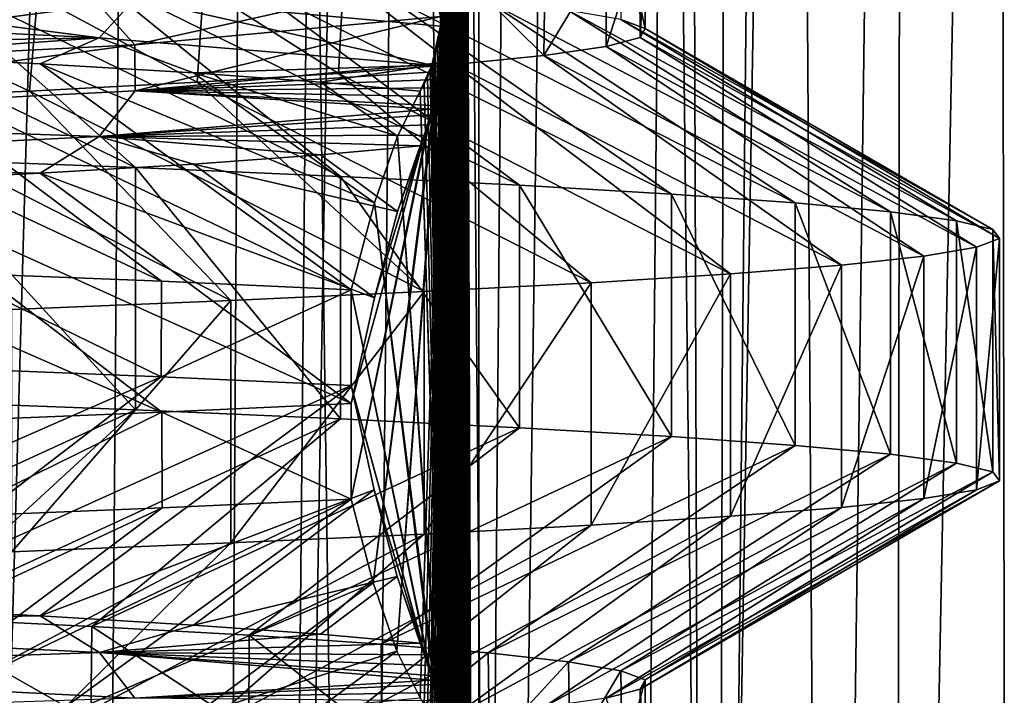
# Model space of a CAD drawing. Header units: millimetres. Extents: x -39.5 to 39.5, y -2 to 94.9.
# Tile 542 of 656: x 11.7 to 14.4, y 44.2 to 46. Entities that reach past the tile are written whole.
import ezdxf

# ---------------------------------------------------------------- set-up
doc = ezdxf.new("R2010")
doc.units = ezdxf.units.MM
doc.header["$LTSCALE"] = 65.185185
for name, color, linetype in [('12', 7, 'CONTINUOUS'), ('16', 7, 'CONTINUOUS'), ('172', 7, 'CONTINUOUS'), ('173', 7, 'CONTINUOUS'), ('174', 7, 'CONTINUOUS'), ('460', 7, 'CONTINUOUS'), ('47', 7, 'CONTINUOUS'), ('51', 7, 'CONTINUOUS'), ('528', 7, 'CONTINUOUS'), ('529', 7, 'CONTINUOUS'), ('621', 7, 'CONTINUOUS'), ('622', 7, 'CONTINUOUS'), ('623', 7, 'CONTINUOUS'), ('71', 7, 'CONTINUOUS'), ('78', 7, 'CONTINUOUS')]:
    doc.layers.add(name, color=color, linetype=linetype)

msp = doc.modelspace()

# ---------------------------------------------------------------- linework, layer by layer
at = {"layer": '12', "color": 7, "linetype": 'Continuous'}
for points in [[(12.4134, 38.2987, -11.3315), (12.7232, 71, -11.4175), (13.0025, 38.2974, -10.6503), (12.4134, 38.2987, -11.3315)], [(12.7232, 71, -11.4175), (13.4463, 71, -10.5564), (13.0025, 38.2974, -10.6503), (12.7232, 71, -11.4175)], [(13.0025, 38.2974, -10.6503), (13.4463, 71, -10.5564), (13.5544, 38.2974, -9.9386), (13.0025, 38.2974, -10.6503)], [(13.6698, 71, 10.2652), (13.3538, 38.2987, 10.2065), (13.8813, 38.2974, 9.4766), (13.6698, 71, 10.2652)], [(13.4463, 71, -10.5564), (14.1112, 71, -9.6496), (13.5544, 38.2974, -9.9386), (13.4463, 71, -10.5564)], [(13.5544, 38.2974, -9.9386), (14.1112, 71, -9.6496), (14.0673, 38.2974, -9.1982), (13.5544, 38.2974, -9.9386)], [(14.3151, 71, 9.3443), (13.6698, 71, 10.2652), (13.8813, 38.2974, 9.4766), (14.3151, 71, 9.3443)], [(14.369, 38.2974, 8.7194), (14.3151, 71, 9.3443), (13.8813, 38.2974, 9.4766), (14.369, 38.2974, 8.7194)], [(14.715, 71, -8.701), (14.5398, 38.2987, -8.4314), (14.0673, 38.2974, -9.1982), (14.715, 71, -8.701)], [(14.1112, 71, -9.6496), (14.715, 71, -8.701), (14.0673, 38.2974, -9.1982), (14.1112, 71, -9.6496)], [(14.8985, 71, 8.383), (14.3151, 71, 9.3443), (14.369, 38.2974, 8.7194), (14.8985, 71, 8.383)]]:
    msp.add_3dface(points, dxfattribs=at)
at = {"layer": '16', "color": 7, "linetype": 'Continuous'}
for points in [[(13.3312, 46.0169, -1.356), (13.3958, 45.9926, -0.3364), (13.3356, 46.2688, -1.3121), (13.3312, 46.0169, -1.356)], [(13.3356, 46.2688, -1.3121), (13.3958, 45.9926, -0.3364), (13.3966, 46.2448, -0.3015), (13.3356, 46.2688, -1.3121)], [(13.3813, 46.2208, 0.7077), (13.2915, 45.9441, 1.7017), (13.2912, 46.197, 1.7044), (13.3813, 46.2208, 0.7077)], [(13.3824, 45.9683, 0.6867), (13.2915, 45.9441, 1.7017), (13.3813, 46.2208, 0.7077), (13.3824, 45.9683, 0.6867)], [(13.3966, 46.2448, -0.3015), (13.3824, 45.9683, 0.6867), (13.3813, 46.2208, 0.7077), (13.3966, 46.2448, -0.3015)], [(13.3958, 45.9926, -0.3364), (13.3824, 45.9683, 0.6867), (13.3966, 46.2448, -0.3015), (13.3958, 45.9926, -0.3364)], [(13.2915, 45.9441, 1.7017), (13.1243, 45.9199, 2.7044), (13.2912, 46.197, 1.7044), (13.2915, 45.9441, 1.7017)], [(13.2912, 46.197, 1.7044), (13.1243, 45.9199, 2.7044), (13.1282, 46.1734, 2.6851), (13.2912, 46.197, 1.7044)], [(13.1282, 46.1734, 2.6851), (13.1243, 45.9199, 2.7044), (12.8931, 46.1498, 3.6507), (13.1282, 46.1734, 2.6851)], [(12.8931, 46.1498, 3.6507), (12.8835, 45.8959, 3.6846), (12.5871, 46.1262, 4.5962), (12.8931, 46.1498, 3.6507)], [(13.1243, 45.9199, 2.7044), (12.8835, 45.8959, 3.6846), (12.8931, 46.1498, 3.6507), (13.1243, 45.9199, 2.7044)], [(12.5871, 46.1262, 4.5962), (12.5733, 45.8722, 4.6339), (12.2114, 46.1025, 5.5173), (12.5871, 46.1262, 4.5962)], [(12.8835, 45.8959, 3.6846), (12.5733, 45.8722, 4.6339), (12.5871, 46.1262, 4.5962), (12.8835, 45.8959, 3.6846)], [(12.2114, 46.1025, 5.5173), (12.1941, 45.8485, 5.5555), (11.7663, 46.0788, 6.412), (12.2114, 46.1025, 5.5173)], [(12.5733, 45.8722, 4.6339), (12.1941, 45.8485, 5.5555), (12.2114, 46.1025, 5.5173), (12.5733, 45.8722, 4.6339)], [(11.7663, 46.0788, 6.412), (11.7443, 45.8247, 6.4522), (11.2542, 46.055, 7.2734), (11.7663, 46.0788, 6.412)], [(12.1941, 45.8485, 5.5555), (11.7443, 45.8247, 6.4522), (11.7663, 46.0788, 6.412), (12.1941, 45.8485, 5.5555)], [(11.7443, 45.8247, 6.4522), (11.227, 45.8008, 7.3154), (11.2542, 46.055, 7.2734), (11.7443, 45.8247, 6.4522)], [(11.4169, 44.16, -7.0153), (11.9088, 44.1362, -6.1433), (11.4216, 44.4128, -7.0076), (11.4169, 44.16, -7.0153)], [(11.4216, 44.4128, -7.0076), (11.9088, 44.1362, -6.1433), (11.9122, 44.389, -6.1368), (11.4216, 44.4128, -7.0076)], [(11.9088, 44.1362, -6.1433), (12.3331, 44.1125, -5.2398), (11.9122, 44.389, -6.1368), (11.9088, 44.1362, -6.1433)], [(11.9122, 44.389, -6.1368), (12.3331, 44.1125, -5.2398), (12.3338, 44.3655, -5.238), (11.9122, 44.389, -6.1368)], [(12.3331, 44.1125, -5.2398), (12.6898, 44.0887, -4.3046), (12.3338, 44.3655, -5.238), (12.3331, 44.1125, -5.2398)], [(12.3338, 44.3655, -5.238), (12.6898, 44.0887, -4.3046), (12.688, 44.3419, -4.31), (12.3338, 44.3655, -5.238)], [(12.688, 44.3419, -4.31), (12.6898, 44.0887, -4.3046), (12.9748, 44.318, -3.3487), (12.688, 44.3419, -4.31)], [(12.6898, 44.0887, -4.3046), (12.9785, 44.0646, -3.3343), (12.9748, 44.318, -3.3487), (12.6898, 44.0887, -4.3046)], [(12.9748, 44.318, -3.3487), (12.9785, 44.0646, -3.3343), (13.1903, 44.294, -2.3614), (12.9748, 44.318, -3.3487)], [(12.9785, 44.0646, -3.3343), (13.1949, 44.0404, -2.3357), (13.1903, 44.294, -2.3614), (12.9785, 44.0646, -3.3343)], [(13.1903, 44.294, -2.3614), (13.1949, 44.0404, -2.3357), (13.3312, 44.2699, -1.356), (13.1903, 44.294, -2.3614)], [(13.1949, 44.0404, -2.3357), (13.3346, 44.0161, -1.3221), (13.3312, 44.2699, -1.356), (13.1949, 44.0404, -2.3357)], [(13.3312, 44.2699, -1.356), (13.3346, 44.0161, -1.3221), (13.3958, 44.2456, -0.3364), (13.3312, 44.2699, -1.356)], [(13.3346, 44.0161, -1.3221), (13.3967, 43.9917, -0.2984), (13.3958, 44.2456, -0.3364), (13.3346, 44.0161, -1.3221)], [(13.3958, 44.2456, -0.3364), (13.3967, 43.9917, -0.2984), (13.3824, 44.2213, 0.6867), (13.3958, 44.2456, -0.3364)], [(13.3824, 44.2213, 0.6867), (13.3804, 43.9674, 0.7253), (13.2915, 44.1971, 1.7017), (13.3824, 44.2213, 0.6867)], [(13.3967, 43.9917, -0.2984), (13.3804, 43.9674, 0.7253), (13.3824, 44.2213, 0.6867), (13.3967, 43.9917, -0.2984)]]:
    msp.add_3dface(points, dxfattribs=at)
at = {"layer": '172', "color": 7, "linetype": 'Continuous'}
for points in [[(11.4216, 46.1598, -7.0076), (10.8661, 46.1836, -7.8414), (12.0292, 45.6197, -7.8244), (11.4216, 46.1598, -7.0076)], [(12.0292, 45.6197, -7.8244), (10.8661, 46.1836, -7.8414), (11.4121, 45.6434, -8.6998), (12.0292, 45.6197, -7.8244)], [(11.9122, 46.136, -6.1368), (11.4216, 46.1598, -7.0076), (12.5793, 45.5959, -6.9053), (11.9122, 46.136, -6.1368)], [(12.5793, 45.5959, -6.9053), (11.4216, 46.1598, -7.0076), (12.0292, 45.6197, -7.8244), (12.5793, 45.5959, -6.9053)], [(12.3338, 46.1124, -5.238), (11.9122, 46.136, -6.1368), (13.0593, 45.5721, -5.9478), (12.3338, 46.1124, -5.238)], [(13.0593, 45.5721, -5.9478), (11.9122, 46.136, -6.1368), (12.5793, 45.5959, -6.9053), (13.0593, 45.5721, -5.9478)], [(12.688, 46.0888, -4.31), (12.3338, 46.1124, -5.238), (13.4666, 45.5484, -4.9572), (12.688, 46.0888, -4.31)], [(13.4666, 45.5484, -4.9572), (12.3338, 46.1124, -5.238), (13.0593, 45.5721, -5.9478), (13.4666, 45.5484, -4.9572)], [(12.9748, 46.065, -3.3487), (12.688, 46.0888, -4.31), (13.7988, 45.5246, -3.9389), (12.9748, 46.065, -3.3487)], [(13.7988, 45.5246, -3.9389), (12.688, 46.0888, -4.31), (13.4666, 45.5484, -4.9572), (13.7988, 45.5246, -3.9389)], [(13.1903, 46.041, -2.3614), (12.9748, 46.065, -3.3487), (14.0542, 45.5009, -2.8987), (13.1903, 46.041, -2.3614)], [(14.0542, 45.5009, -2.8987), (12.9748, 46.065, -3.3487), (13.7988, 45.5246, -3.9389), (14.0542, 45.5009, -2.8987)], [(13.3312, 46.0169, -1.356), (13.1903, 46.041, -2.3614), (14.2312, 45.4771, -1.8424), (13.3312, 46.0169, -1.356)], [(14.2312, 45.4771, -1.8424), (13.1903, 46.041, -2.3614), (14.0542, 45.5009, -2.8987), (14.2312, 45.4771, -1.8424)], [(13.3958, 45.9926, -0.3364), (13.3312, 46.0169, -1.356), (14.329, 45.4533, -0.7758), (13.3958, 45.9926, -0.3364)], [(14.329, 45.4533, -0.7758), (13.3312, 46.0169, -1.356), (14.2312, 45.4771, -1.8424), (14.329, 45.4533, -0.7758)], [(13.3824, 45.9683, 0.6867), (13.3958, 45.9926, -0.3364), (14.347, 45.4296, 0.2952), (13.3824, 45.9683, 0.6867)], [(14.347, 45.4296, 0.2952), (13.3958, 45.9926, -0.3364), (14.329, 45.4533, -0.7758), (14.347, 45.4296, 0.2952)], [(13.2915, 45.9441, 1.7017), (13.3824, 45.9683, 0.6867), (14.285, 45.4058, 1.3645), (13.2915, 45.9441, 1.7017)], [(14.285, 45.4058, 1.3645), (13.3824, 45.9683, 0.6867), (14.347, 45.4296, 0.2952), (14.285, 45.4058, 1.3645)], [(13.1243, 45.9199, 2.7044), (13.2915, 45.9441, 1.7017), (14.1434, 45.382, 2.4261), (13.1243, 45.9199, 2.7044)], [(14.1434, 45.382, 2.4261), (13.2915, 45.9441, 1.7017), (14.285, 45.4058, 1.3645), (14.1434, 45.382, 2.4261)], [(12.8835, 45.8959, 3.6846), (13.1243, 45.9199, 2.7044), (13.9231, 45.3583, 3.4743), (12.8835, 45.8959, 3.6846)], [(13.9231, 45.3583, 3.4743), (13.1243, 45.9199, 2.7044), (14.1434, 45.382, 2.4261), (13.9231, 45.3583, 3.4743)], [(12.5733, 45.8722, 4.6339), (12.8835, 45.8959, 3.6846), (13.6251, 45.3345, 4.5031), (12.5733, 45.8722, 4.6339)], [(13.6251, 45.3345, 4.5031), (12.8835, 45.8959, 3.6846), (13.9231, 45.3583, 3.4743), (13.6251, 45.3345, 4.5031)], [(12.1941, 45.8485, 5.5555), (12.5733, 45.8722, 4.6339), (13.2513, 45.3107, 5.5069), (12.1941, 45.8485, 5.5555)], [(13.2513, 45.3107, 5.5069), (12.5733, 45.8722, 4.6339), (13.6251, 45.3345, 4.5031), (13.2513, 45.3107, 5.5069)], [(11.227, 45.8008, 7.3154), (11.7443, 45.8247, 6.4522), (12.2846, 45.2632, 7.4169), (11.227, 45.8008, 7.3154)], [(11.7443, 45.8247, 6.4522), (12.1941, 45.8485, 5.5555), (12.8036, 45.287, 6.4799), (11.7443, 45.8247, 6.4522)], [(12.2846, 45.2632, 7.4169), (11.7443, 45.8247, 6.4522), (12.8036, 45.287, 6.4799), (12.2846, 45.2632, 7.4169)], [(12.8036, 45.287, 6.4799), (12.1941, 45.8485, 5.5555), (13.2513, 45.3107, 5.5069), (12.8036, 45.287, 6.4799)], [(11.6972, 45.2394, 8.3125), (11.227, 45.8008, 7.3154), (12.2846, 45.2632, 7.4169), (11.6972, 45.2394, 8.3125)]]:
    msp.add_3dface(points, dxfattribs=at)
at = {"layer": '173', "color": 7, "linetype": 'Continuous'}
for points in [[(12.0292, 45.6197, -7.8244), (11.4121, 45.6434, -8.6998), (12.0292, 44.9697, -7.8244), (12.0292, 45.6197, -7.8244)], [(12.0292, 44.9697, -7.8244), (11.4121, 45.6434, -8.6998), (11.4121, 44.9934, -8.6998), (12.0292, 44.9697, -7.8244)], [(12.5793, 45.5959, -6.9053), (12.0292, 45.6197, -7.8244), (12.5793, 44.9459, -6.9053), (12.5793, 45.5959, -6.9053)], [(12.5793, 44.9459, -6.9053), (12.0292, 45.6197, -7.8244), (12.0292, 44.9697, -7.8244), (12.5793, 44.9459, -6.9053)], [(13.0593, 45.5721, -5.9478), (12.5793, 45.5959, -6.9053), (13.0593, 44.9221, -5.9478), (13.0593, 45.5721, -5.9478)], [(13.0593, 44.9221, -5.9478), (12.5793, 45.5959, -6.9053), (12.5793, 44.9459, -6.9053), (13.0593, 44.9221, -5.9478)], [(13.4666, 45.5484, -4.9572), (13.0593, 45.5721, -5.9478), (13.4666, 44.8984, -4.9572), (13.4666, 45.5484, -4.9572)], [(13.4666, 44.8984, -4.9572), (13.0593, 45.5721, -5.9478), (13.0593, 44.9221, -5.9478), (13.4666, 44.8984, -4.9572)], [(13.7988, 45.5246, -3.9389), (13.4666, 45.5484, -4.9572), (13.7988, 44.8746, -3.9389), (13.7988, 45.5246, -3.9389)], [(13.7988, 44.8746, -3.9389), (13.4666, 45.5484, -4.9572), (13.4666, 44.8984, -4.9572), (13.7988, 44.8746, -3.9389)], [(14.0542, 45.5009, -2.8987), (13.7988, 45.5246, -3.9389), (14.0542, 44.8509, -2.8987), (14.0542, 45.5009, -2.8987)], [(14.0542, 44.8509, -2.8987), (13.7988, 45.5246, -3.9389), (13.7988, 44.8746, -3.9389), (14.0542, 44.8509, -2.8987)], [(14.2312, 45.4771, -1.8424), (14.0542, 45.5009, -2.8987), (14.2312, 44.8271, -1.8424), (14.2312, 45.4771, -1.8424)], [(14.2312, 44.8271, -1.8424), (14.0542, 45.5009, -2.8987), (14.0542, 44.8509, -2.8987), (14.2312, 44.8271, -1.8424)], [(14.329, 45.4533, -0.7758), (14.2312, 45.4771, -1.8424), (14.329, 44.8033, -0.7758), (14.329, 45.4533, -0.7758)], [(14.329, 44.8033, -0.7758), (14.2312, 45.4771, -1.8424), (14.2312, 44.8271, -1.8424), (14.329, 44.8033, -0.7758)], [(14.285, 45.4058, 1.3645), (14.347, 45.4296, 0.2952), (14.285, 44.7558, 1.3645), (14.285, 45.4058, 1.3645)], [(14.285, 44.7558, 1.3645), (14.347, 45.4296, 0.2952), (14.347, 44.7796, 0.2952), (14.285, 44.7558, 1.3645)], [(14.347, 45.4296, 0.2952), (14.329, 45.4533, -0.7758), (14.347, 44.7796, 0.2952), (14.347, 45.4296, 0.2952)], [(14.347, 44.7796, 0.2952), (14.329, 45.4533, -0.7758), (14.329, 44.8033, -0.7758), (14.347, 44.7796, 0.2952)], [(14.1434, 45.382, 2.4261), (14.285, 45.4058, 1.3645), (14.1434, 44.732, 2.4261), (14.1434, 45.382, 2.4261)], [(14.1434, 44.732, 2.4261), (14.285, 45.4058, 1.3645), (14.285, 44.7558, 1.3645), (14.1434, 44.732, 2.4261)], [(13.9231, 45.3583, 3.4743), (14.1434, 45.382, 2.4261), (13.9231, 44.7083, 3.4743), (13.9231, 45.3583, 3.4743)], [(13.9231, 44.7083, 3.4743), (14.1434, 45.382, 2.4261), (14.1434, 44.732, 2.4261), (13.9231, 44.7083, 3.4743)], [(13.6251, 45.3345, 4.5031), (13.9231, 45.3583, 3.4743), (13.6251, 44.6845, 4.5031), (13.6251, 45.3345, 4.5031)], [(13.6251, 44.6845, 4.5031), (13.9231, 45.3583, 3.4743), (13.9231, 44.7083, 3.4743), (13.6251, 44.6845, 4.5031)], [(13.2513, 45.3107, 5.5069), (13.6251, 45.3345, 4.5031), (13.2513, 44.6607, 5.5069), (13.2513, 45.3107, 5.5069)], [(13.2513, 44.6607, 5.5069), (13.6251, 45.3345, 4.5031), (13.6251, 44.6845, 4.5031), (13.2513, 44.6607, 5.5069)], [(12.8036, 45.287, 6.4799), (13.2513, 45.3107, 5.5069), (12.8036, 44.637, 6.4799), (12.8036, 45.287, 6.4799)], [(12.8036, 44.637, 6.4799), (13.2513, 45.3107, 5.5069), (13.2513, 44.6607, 5.5069), (12.8036, 44.637, 6.4799)], [(12.2846, 45.2632, 7.4169), (12.8036, 45.287, 6.4799), (12.2846, 44.6132, 7.4169), (12.2846, 45.2632, 7.4169)], [(12.2846, 44.6132, 7.4169), (12.8036, 45.287, 6.4799), (12.8036, 44.637, 6.4799), (12.2846, 44.6132, 7.4169)], [(11.6972, 45.2394, 8.3125), (12.2846, 45.2632, 7.4169), (11.6972, 44.5894, 8.3125), (11.6972, 45.2394, 8.3125)], [(11.6972, 44.5894, 8.3125), (12.2846, 45.2632, 7.4169), (12.2846, 44.6132, 7.4169), (11.6972, 44.5894, 8.3125)]]:
    msp.add_3dface(points, dxfattribs=at)
at = {"layer": '174', "color": 7, "linetype": 'Continuous'}
for points in [[(10.8661, 44.4366, -7.8414), (12.0292, 44.9697, -7.8244), (11.4121, 44.9934, -8.6998), (10.8661, 44.4366, -7.8414)], [(10.8661, 44.4366, -7.8414), (11.4216, 44.4128, -7.0076), (12.0292, 44.9697, -7.8244), (10.8661, 44.4366, -7.8414)], [(11.4216, 44.4128, -7.0076), (12.5793, 44.9459, -6.9053), (12.0292, 44.9697, -7.8244), (11.4216, 44.4128, -7.0076)], [(11.4216, 44.4128, -7.0076), (11.9122, 44.389, -6.1368), (12.5793, 44.9459, -6.9053), (11.4216, 44.4128, -7.0076)], [(11.9122, 44.389, -6.1368), (13.0593, 44.9221, -5.9478), (12.5793, 44.9459, -6.9053), (11.9122, 44.389, -6.1368)], [(11.9122, 44.389, -6.1368), (12.3338, 44.3655, -5.238), (13.0593, 44.9221, -5.9478), (11.9122, 44.389, -6.1368)], [(12.3338, 44.3655, -5.238), (13.4666, 44.8984, -4.9572), (13.0593, 44.9221, -5.9478), (12.3338, 44.3655, -5.238)], [(12.3338, 44.3655, -5.238), (12.688, 44.3419, -4.31), (13.4666, 44.8984, -4.9572), (12.3338, 44.3655, -5.238)], [(12.688, 44.3419, -4.31), (13.7988, 44.8746, -3.9389), (13.4666, 44.8984, -4.9572), (12.688, 44.3419, -4.31)], [(12.688, 44.3419, -4.31), (12.9748, 44.318, -3.3487), (13.7988, 44.8746, -3.9389), (12.688, 44.3419, -4.31)], [(12.9748, 44.318, -3.3487), (14.0542, 44.8509, -2.8987), (13.7988, 44.8746, -3.9389), (12.9748, 44.318, -3.3487)], [(12.9748, 44.318, -3.3487), (13.1903, 44.294, -2.3614), (14.0542, 44.8509, -2.8987), (12.9748, 44.318, -3.3487)], [(13.1903, 44.294, -2.3614), (14.2312, 44.8271, -1.8424), (14.0542, 44.8509, -2.8987), (13.1903, 44.294, -2.3614)], [(13.1903, 44.294, -2.3614), (13.3312, 44.2699, -1.356), (14.2312, 44.8271, -1.8424), (13.1903, 44.294, -2.3614)], [(13.3312, 44.2699, -1.356), (14.329, 44.8033, -0.7758), (14.2312, 44.8271, -1.8424), (13.3312, 44.2699, -1.356)], [(13.3312, 44.2699, -1.356), (13.3958, 44.2456, -0.3364), (14.329, 44.8033, -0.7758), (13.3312, 44.2699, -1.356)], [(13.3958, 44.2456, -0.3364), (14.347, 44.7796, 0.2952), (14.329, 44.8033, -0.7758), (13.3958, 44.2456, -0.3364)], [(13.3958, 44.2456, -0.3364), (13.3824, 44.2213, 0.6867), (14.347, 44.7796, 0.2952), (13.3958, 44.2456, -0.3364)], [(13.3824, 44.2213, 0.6867), (14.285, 44.7558, 1.3645), (14.347, 44.7796, 0.2952), (13.3824, 44.2213, 0.6867)], [(13.3824, 44.2213, 0.6867), (13.2915, 44.1971, 1.7017), (14.285, 44.7558, 1.3645), (13.3824, 44.2213, 0.6867)], [(13.2915, 44.1971, 1.7017), (14.1434, 44.732, 2.4261), (14.285, 44.7558, 1.3645), (13.2915, 44.1971, 1.7017)], [(13.2915, 44.1971, 1.7017), (13.1243, 44.1729, 2.7044), (14.1434, 44.732, 2.4261), (13.2915, 44.1971, 1.7017)], [(13.1243, 44.1729, 2.7044), (13.9231, 44.7083, 3.4743), (14.1434, 44.732, 2.4261), (13.1243, 44.1729, 2.7044)], [(13.1243, 44.1729, 2.7044), (12.8835, 44.149, 3.6846), (13.9231, 44.7083, 3.4743), (13.1243, 44.1729, 2.7044)], [(12.8835, 44.149, 3.6846), (13.6251, 44.6845, 4.5031), (13.9231, 44.7083, 3.4743), (12.8835, 44.149, 3.6846)], [(12.8835, 44.149, 3.6846), (12.5733, 44.1252, 4.6339), (13.6251, 44.6845, 4.5031), (12.8835, 44.149, 3.6846)], [(12.5733, 44.1252, 4.6339), (13.2513, 44.6607, 5.5069), (13.6251, 44.6845, 4.5031), (12.5733, 44.1252, 4.6339)], [(12.1941, 44.1016, 5.5555), (11.7443, 44.0777, 6.4522), (12.8036, 44.637, 6.4799), (12.1941, 44.1016, 5.5555)], [(11.7443, 44.0777, 6.4522), (12.2846, 44.6132, 7.4169), (12.8036, 44.637, 6.4799), (11.7443, 44.0777, 6.4522)], [(12.5733, 44.1252, 4.6339), (12.1941, 44.1016, 5.5555), (13.2513, 44.6607, 5.5069), (12.5733, 44.1252, 4.6339)], [(12.1941, 44.1016, 5.5555), (12.8036, 44.637, 6.4799), (13.2513, 44.6607, 5.5069), (12.1941, 44.1016, 5.5555)], [(11.7443, 44.0777, 6.4522), (11.227, 44.0538, 7.3154), (12.2846, 44.6132, 7.4169), (11.7443, 44.0777, 6.4522)], [(11.227, 44.0538, 7.3154), (11.6972, 44.5894, 8.3125), (12.2846, 44.6132, 7.4169), (11.227, 44.0538, 7.3154)]]:
    msp.add_3dface(points, dxfattribs=at)
at = {"layer": '460', "linetype": 'Continuous'}
for points in [[(11.5224, 45.0815, -8.299), (11.526, 45.3377, -8.2941), (12.0982, 45.0582, -7.4346), (11.5224, 45.0815, -8.299)], [(11.526, 45.3377, -8.2941), (12.0989, 45.3146, -7.4335), (12.0982, 45.0582, -7.4346), (11.526, 45.3377, -8.2941)], [(12.0989, 45.3146, -7.4335), (12.6076, 45.2914, -6.5337), (12.0982, 45.0582, -7.4346), (12.0989, 45.3146, -7.4335)], [(12.6076, 45.2914, -6.5337), (12.6076, 45.035, -6.5337), (12.0982, 45.0582, -7.4346), (12.6076, 45.2914, -6.5337)], [(12.6076, 44.987, 6.5337), (12.0997, 44.9639, 7.4322), (12.6076, 44.7306, 6.5337), (12.6076, 44.987, 6.5337)], [(12.0997, 44.9639, 7.4322), (11.5275, 44.9407, 8.292), (11.5303, 44.6844, 8.288), (12.0997, 44.9639, 7.4322)], [(12.1009, 44.7075, 7.4303), (12.0997, 44.9639, 7.4322), (11.5303, 44.6844, 8.288), (12.1009, 44.7075, 7.4303)], [(12.6076, 44.7306, 6.5337), (12.0997, 44.9639, 7.4322), (12.1009, 44.7075, 7.4303), (12.6076, 44.7306, 6.5337)]]:
    msp.add_3dface(points, dxfattribs=at)
at = {"layer": '47', "color": 7, "linetype": 'Continuous'}
for points in [[(11.3428, 71, -13.2178), (12.1789, 71, -12.4517), (11.1708, 38.2971, -12.9442), (11.3428, 71, -13.2178)], [(11.1708, 38.2971, -12.9442), (12.1789, 71, -12.4517), (11.922, 38.2971, -12.2557), (11.1708, 38.2971, -12.9442)], [(12.1789, 71, -12.4517), (12.6296, 38.2987, -11.5253), (11.922, 38.2971, -12.2557), (12.1789, 71, -12.4517)], [(12.1789, 71, -12.4517), (12.9633, 71, -11.6328), (12.6296, 38.2987, -11.5253), (12.1789, 71, -12.4517)]]:
    msp.add_3dface(points, dxfattribs=at)
at = {"layer": '51', "color": 7, "linetype": 'Continuous'}
for points in [[(12.4517, 71, 12.1789), (11.6328, 71, 12.9633), (11.5253, 38.2987, 12.6296), (12.4517, 71, 12.1789)], [(12.4517, 71, 12.1789), (11.5253, 38.2987, 12.6296), (12.2557, 38.2971, 11.922), (12.4517, 71, 12.1789)], [(12.9442, 38.2971, 11.1708), (12.4517, 71, 12.1789), (12.2557, 38.2971, 11.922), (12.9442, 38.2971, 11.1708)], [(13.2178, 71, 11.3428), (12.4517, 71, 12.1789), (12.9442, 38.2971, 11.1708), (13.2178, 71, 11.3428)], [(13.586, 38.2987, 10.3807), (13.2178, 71, 11.3428), (12.9442, 38.2971, 11.1708), (13.586, 38.2987, 10.3807)], [(13.9278, 71, 10.4587), (13.2178, 71, 11.3428), (13.586, 38.2987, 10.3807), (13.9278, 71, 10.4587)]]:
    msp.add_3dface(points, dxfattribs=at)
at = {"layer": '528', "linetype": 'Continuous'}
for points in [[(12.8475, 38.0187, 1.9567), (12.95, 67), (12.8436, 38.046, 2.0295), (12.8475, 38.0187, 1.9567)], [(12.8436, 38.046, 2.0295), (12.95, 67), (12.8503, 39.9766, 1.9023), (12.8436, 38.046, 2.0295)], [(12.8474, 44.0192, 1.958), (12.95, 67), (12.8438, 44.0451, 2.0267), (12.8474, 44.0192, 1.958)], [(12.8438, 44.0451, 2.0267), (12.95, 67), (12.8503, 45.9766, 1.9023), (12.8438, 44.0451, 2.0267)], [(12.8467, 40.0248, 1.9707), (12.95, 67), (12.8442, 40.0424, 2.0183), (12.8467, 40.0248, 1.9707)], [(12.8442, 40.0424, 2.0183), (12.95, 67), (12.8503, 41.9766, 1.9023), (12.8442, 40.0424, 2.0183)], [(12.8467, 42.0248, 1.9707), (12.95, 67), (12.8442, 42.0424, 2.0183), (12.8467, 42.0248, 1.9707)], [(12.8442, 42.0424, 2.0183), (12.95, 67), (12.8501, 43.9849, 1.907), (12.8442, 42.0424, 2.0183)], [(12.8478, 40.0153, 1.9499), (12.95, 67), (12.8467, 40.0248, 1.9707), (12.8478, 40.0153, 1.9499)], [(12.8478, 42.0153, 1.9499), (12.95, 67), (12.8467, 42.0248, 1.9707), (12.8478, 42.0153, 1.9499)], [(12.8478, 46.0153, 1.9499), (12.95, 67), (12.8467, 46.0248, 1.9707), (12.8478, 46.0153, 1.9499)], [(12.8501, 43.9849, 1.907), (12.95, 67), (12.8474, 44.0192, 1.958), (12.8501, 43.9849, 1.907)], [(12.95, 38), (12.95, 67), (12.8475, 38.0187, 1.9567), (12.95, 38)], [(12.8503, 39.9766, 1.9023), (12.95, 67), (12.8478, 40.0153, 1.9499), (12.8503, 39.9766, 1.9023)], [(12.8503, 41.9766, 1.9023), (12.95, 67), (12.8478, 42.0153, 1.9499), (12.8503, 41.9766, 1.9023)], [(12.8503, 45.9766, 1.9023), (12.95, 67), (12.8478, 46.0153, 1.9499), (12.8503, 45.9766, 1.9023)], [(12.8192, 44.141, 2.4965), (12.8238, 44.1273, 2.4075), (12.8503, 45.9766, 1.9023), (12.8192, 44.141, 2.4965)], [(12.8495, 45.9313, 1.9186), (12.8192, 44.141, 2.4965), (12.8503, 45.9766, 1.9023), (12.8495, 45.9313, 1.9186)], [(12.8238, 44.1273, 2.4075), (12.8252, 44.1229, 2.3809), (12.8503, 45.9766, 1.9023), (12.8238, 44.1273, 2.4075)], [(12.8252, 44.1229, 2.3809), (12.8304, 44.1053, 2.2813), (12.8503, 45.9766, 1.9023), (12.8252, 44.1229, 2.3809)], [(12.8304, 44.1053, 2.2813), (12.8351, 44.0873, 2.1915), (12.8503, 45.9766, 1.9023), (12.8304, 44.1053, 2.2813)], [(12.8351, 44.0873, 2.1915), (12.8396, 44.0675, 2.1062), (12.8503, 45.9766, 1.9023), (12.8351, 44.0873, 2.1915)], [(12.8396, 44.0675, 2.1062), (12.8438, 44.0451, 2.0267), (12.8503, 45.9766, 1.9023), (12.8396, 44.0675, 2.1062)], [(12.7296, 44.3229, 4.2046), (12.7927, 44.1975, 3.001), (12.8495, 45.9313, 1.9186), (12.7296, 44.3229, 4.2046)], [(12.8467, 45.9004, 1.9703), (12.7296, 44.3229, 4.2046), (12.8495, 45.9313, 1.9186), (12.8467, 45.9004, 1.9703)], [(12.7927, 44.1975, 3.001), (12.8032, 44.1791, 2.8003), (12.8495, 45.9313, 1.9186), (12.7927, 44.1975, 3.001)], [(12.8032, 44.1791, 2.8003), (12.8119, 44.1598, 2.6342), (12.8495, 45.9313, 1.9186), (12.8032, 44.1791, 2.8003)], [(12.8119, 44.1598, 2.6342), (12.8192, 44.141, 2.4965), (12.8495, 45.9313, 1.9186), (12.8119, 44.1598, 2.6342)], [(12.6669, 44.5065, 5.4014), (12.7296, 44.3229, 4.2046), (12.8438, 45.8776, 2.0257), (12.6669, 44.5065, 5.4014)], [(12.8404, 45.8554, 2.0917), (12.6669, 44.5065, 5.4014), (12.8438, 45.8776, 2.0257), (12.8404, 45.8554, 2.0917)], [(12.8438, 45.8776, 2.0257), (12.7296, 44.3229, 4.2046), (12.8467, 45.9004, 1.9703), (12.8438, 45.8776, 2.0257)], [(12.8364, 45.8332, 2.1685), (12.6669, 44.5065, 5.4014), (12.8404, 45.8554, 2.0917), (12.8364, 45.8332, 2.1685)], [(12.8316, 45.8101, 2.2583), (12.6669, 44.5065, 5.4014), (12.8364, 45.8332, 2.1685), (12.8316, 45.8101, 2.2583)], [(12.6076, 44.7306, 6.5337), (12.6669, 44.5065, 5.4014), (12.8316, 45.8101, 2.2583), (12.6076, 44.7306, 6.5337)], [(12.8261, 45.786, 2.3635), (12.6076, 44.7306, 6.5337), (12.8316, 45.8101, 2.2583), (12.8261, 45.786, 2.3635)], [(12.8237, 45.7762, 2.409), (12.6076, 44.7306, 6.5337), (12.8261, 45.786, 2.3635), (12.8237, 45.7762, 2.409)], [(12.8197, 45.7607, 2.4856), (12.6076, 44.7306, 6.5337), (12.8237, 45.7762, 2.409), (12.8197, 45.7607, 2.4856)], [(12.6076, 44.987, 6.5337), (12.6076, 44.7306, 6.5337), (12.8197, 45.7607, 2.4856), (12.6076, 44.987, 6.5337)], [(12.8123, 45.7342, 2.628), (12.6076, 44.987, 6.5337), (12.8197, 45.7607, 2.4856), (12.8123, 45.7342, 2.628)], [(12.6697, 45.2705, 5.3484), (12.6076, 44.987, 6.5337), (12.8123, 45.7342, 2.628), (12.6697, 45.2705, 5.3484)], [(12.8034, 45.7063, 2.7974), (12.6697, 45.2705, 5.3484), (12.8123, 45.7342, 2.628), (12.8034, 45.7063, 2.7974)], [(12.7314, 45.502, 4.1702), (12.6697, 45.2705, 5.3484), (12.8034, 45.7063, 2.7974), (12.7314, 45.502, 4.1702)], [(12.7927, 45.6778, 3.001), (12.7314, 45.502, 4.1702), (12.8034, 45.7063, 2.7974), (12.7927, 45.6778, 3.001)]]:
    msp.add_3dface(points, dxfattribs=at)
at = {"layer": '529', "linetype": 'Continuous'}
for points in [[(12.8452, 67, -2.0005), (12.95, 67), (12.95, 38), (12.8452, 67, -2.0005)], [(12.8452, 67, -2.0005), (12.95, 38), (12.85, 64.0799, -1.9079), (12.8452, 67, -2.0005)], [(12.85, 64.0799, -1.9079), (12.95, 38), (12.8499, 64.0335, -1.9103), (12.85, 64.0799, -1.9079)], [(12.8499, 64.0335, -1.9103), (12.95, 38), (12.8473, 64.0017, -1.9603), (12.8499, 64.0335, -1.9103)], [(12.8473, 64.0017, -1.9603), (12.95, 38), (12.844, 63.9781, -2.023), (12.8473, 64.0017, -1.9603)], [(12.844, 63.9781, -2.023), (12.95, 38), (12.8501, 62.0769, -1.9058), (12.844, 63.9781, -2.023)], [(12.8501, 62.0769, -1.9058), (12.95, 38), (12.8497, 62.0307, -1.913), (12.8501, 62.0769, -1.9058)], [(12.8497, 62.0307, -1.913), (12.95, 38), (12.8471, 62, -1.9643), (12.8497, 62.0307, -1.913)], [(12.8471, 62, -1.9643), (12.95, 38), (12.8437, 61.9765, -2.0279), (12.8471, 62, -1.9643)], [(12.8437, 61.9765, -2.0279), (12.95, 38), (12.85, 60.0799, -1.9079), (12.8437, 61.9765, -2.0279)], [(12.85, 60.0799, -1.9079), (12.95, 38), (12.8499, 60.0335, -1.9103), (12.85, 60.0799, -1.9079)], [(12.8499, 60.0335, -1.9103), (12.95, 38), (12.8473, 60.0017, -1.9603), (12.8499, 60.0335, -1.9103)], [(12.8473, 60.0017, -1.9603), (12.95, 38), (12.844, 59.978, -2.023), (12.8473, 60.0017, -1.9603)], [(12.844, 59.978, -2.023), (12.95, 38), (12.85, 58.0799, -1.9079), (12.844, 59.978, -2.023)], [(12.85, 58.0799, -1.9079), (12.95, 38), (12.8499, 58.0335, -1.9103), (12.85, 58.0799, -1.9079)], [(12.8499, 58.0335, -1.9103), (12.95, 38), (12.8473, 58.0017, -1.9603), (12.8499, 58.0335, -1.9103)], [(12.8473, 58.0017, -1.9603), (12.95, 38), (12.844, 57.9781, -2.023), (12.8473, 58.0017, -1.9603)], [(12.844, 57.9781, -2.023), (12.95, 38), (12.8503, 56.0703, -1.9018), (12.844, 57.9781, -2.023)], [(12.8503, 56.0703, -1.9018), (12.95, 38), (12.8493, 56.0241, -1.9209), (12.8503, 56.0703, -1.9018)], [(12.8493, 56.0241, -1.9209), (12.95, 38), (12.8467, 55.9969, -1.9713), (12.8493, 56.0241, -1.9209)], [(12.8467, 55.9969, -1.9713), (12.95, 38), (12.8425, 55.9695, -2.0508), (12.8467, 55.9969, -1.9713)], [(12.8425, 55.9695, -2.0508), (12.95, 38), (12.85, 54.0799, -1.9079), (12.8425, 55.9695, -2.0508)], [(12.85, 54.0799, -1.9079), (12.95, 38), (12.8499, 54.0335, -1.9103), (12.85, 54.0799, -1.9079)], [(12.8499, 54.0335, -1.9103), (12.95, 38), (12.8473, 54.0017, -1.9603), (12.8499, 54.0335, -1.9103)], [(12.8473, 54.0017, -1.9603), (12.95, 38), (12.844, 53.9781, -2.023), (12.8473, 54.0017, -1.9603)], [(12.844, 53.9781, -2.023), (12.95, 38), (12.8398, 53.9555, -2.1022), (12.844, 53.9781, -2.023)], [(12.8398, 53.9555, -2.1022), (12.95, 38), (12.85, 52.0799, -1.9079), (12.8398, 53.9555, -2.1022)], [(12.85, 52.0799, -1.9079), (12.95, 38), (12.8499, 52.0335, -1.9103), (12.85, 52.0799, -1.9079)], [(12.8499, 52.0335, -1.9103), (12.95, 38), (12.8473, 52.0017, -1.9603), (12.8499, 52.0335, -1.9103)], [(12.844, 51.978, -2.023), (12.95, 38), (12.8398, 51.9555, -2.1022), (12.844, 51.978, -2.023)], [(12.8473, 52.0017, -1.9603), (12.95, 38), (12.844, 51.978, -2.023), (12.8473, 52.0017, -1.9603)], [(12.8398, 51.9555, -2.1022), (12.95, 38), (12.85, 50.0799, -1.9079), (12.8398, 51.9555, -2.1022)], [(12.85, 50.0799, -1.9079), (12.95, 38), (12.8499, 50.0335, -1.9103), (12.85, 50.0799, -1.9079)], [(12.8499, 50.0335, -1.9103), (12.95, 38), (12.8473, 50.0017, -1.9603), (12.8499, 50.0335, -1.9103)], [(12.8473, 50.0017, -1.9603), (12.95, 38), (12.844, 49.9781, -2.023), (12.8473, 50.0017, -1.9603)], [(12.844, 49.9781, -2.023), (12.95, 38), (12.8398, 49.9555, -2.1022), (12.844, 49.9781, -2.023)], [(12.8398, 49.9555, -2.1022), (12.95, 38), (12.8346, 49.9325, -2.2017), (12.8398, 49.9555, -2.1022)], [(12.8346, 49.9325, -2.2017), (12.95, 38), (12.85, 48.0799, -1.9079), (12.8346, 49.9325, -2.2017)], [(12.85, 48.0799, -1.9079), (12.95, 38), (12.8499, 48.0335, -1.9103), (12.85, 48.0799, -1.9079)], [(12.8499, 48.0335, -1.9103), (12.95, 38), (12.8473, 48.0017, -1.9603), (12.8499, 48.0335, -1.9103)], [(12.8473, 48.0017, -1.9603), (12.95, 38), (12.844, 47.9781, -2.023), (12.8473, 48.0017, -1.9603)], [(12.844, 47.9781, -2.023), (12.95, 38), (12.8398, 47.9555, -2.1022), (12.844, 47.9781, -2.023)], [(12.8398, 47.9555, -2.1022), (12.95, 38), (12.8346, 47.9325, -2.2017), (12.8398, 47.9555, -2.1022)], [(12.8346, 47.9325, -2.2017), (12.95, 38), (12.8283, 47.9091, -2.3228), (12.8346, 47.9325, -2.2017)], [(12.8283, 47.9091, -2.3228), (12.95, 38), (12.8502, 46.0751, -1.9044), (12.8283, 47.9091, -2.3228)], [(12.8502, 46.0751, -1.9044), (12.95, 38), (12.8496, 46.0286, -1.9152), (12.8502, 46.0751, -1.9044)], [(12.8496, 46.0286, -1.9152), (12.95, 38), (12.8469, 45.9985, -1.9676), (12.8496, 46.0286, -1.9152)], [(12.8469, 45.9985, -1.9676), (12.95, 38), (12.8435, 45.975, -2.0325), (12.8469, 45.9985, -1.9676)], [(12.8435, 45.975, -2.0325), (12.95, 38), (12.8391, 45.9521, -2.1156), (12.8435, 45.975, -2.0325)], [(12.8391, 45.9521, -2.1156), (12.95, 38), (12.8336, 45.9284, -2.2212), (12.8391, 45.9521, -2.1156)], [(12.8269, 45.9045, -2.3488), (12.95, 38), (12.8237, 45.8942, -2.4107), (12.8269, 45.9045, -2.3488)], [(12.8336, 45.9284, -2.2212), (12.95, 38), (12.8269, 45.9045, -2.3488), (12.8336, 45.9284, -2.2212)], [(12.812, 45.8622, -2.6339), (12.8196, 45.8822, -2.488), (12.85, 44.0799, -1.9079), (12.812, 45.8622, -2.6339)], [(12.8196, 45.8822, -2.488), (12.8237, 45.8942, -2.4107), (12.85, 44.0799, -1.9079), (12.8196, 45.8822, -2.488)], [(12.8237, 45.8942, -2.4107), (12.95, 38), (12.85, 44.0799, -1.9079), (12.8237, 45.8942, -2.4107)], [(12.8033, 45.843, -2.7995), (12.812, 45.8622, -2.6339), (12.85, 44.0799, -1.9079), (12.8033, 45.843, -2.7995)], [(12.7315, 45.7037, -4.1691), (12.7927, 45.8245, -3.001), (12.8476, 44.1139, -1.9548), (12.7315, 45.7037, -4.1691)], [(12.7927, 45.8245, -3.001), (12.8033, 45.843, -2.7995), (12.85, 44.0799, -1.9079), (12.7927, 45.8245, -3.001)], [(12.8476, 44.1139, -1.9548), (12.7927, 45.8245, -3.001), (12.85, 44.0799, -1.9079), (12.8476, 44.1139, -1.9548)], [(12.6698, 45.525, -5.3474), (12.7315, 45.7037, -4.1691), (12.8443, 44.1414, -2.0178), (12.6698, 45.525, -5.3474)], [(12.8443, 44.1414, -2.0178), (12.7315, 45.7037, -4.1691), (12.8468, 44.1215, -1.9701), (12.8443, 44.1414, -2.0178)], [(12.8468, 44.1215, -1.9701), (12.7315, 45.7037, -4.1691), (12.8476, 44.1139, -1.9548), (12.8468, 44.1215, -1.9701)], [(12.6076, 45.2914, -6.5337), (12.6698, 45.525, -5.3474), (12.8317, 44.2116, -2.2573), (12.6076, 45.2914, -6.5337)], [(12.8317, 44.2116, -2.2573), (12.6698, 45.525, -5.3474), (12.8361, 44.19, -2.1729), (12.8317, 44.2116, -2.2573)], [(12.8361, 44.19, -2.1729), (12.6698, 45.525, -5.3474), (12.8404, 44.1667, -2.0921), (12.8361, 44.19, -2.1729)], [(12.8404, 44.1667, -2.0921), (12.6698, 45.525, -5.3474), (12.8443, 44.1414, -2.0178), (12.8404, 44.1667, -2.0921)], [(12.6076, 45.035, -6.5337), (12.6076, 45.2914, -6.5337), (12.8208, 44.2574, -2.4657), (12.6076, 45.035, -6.5337)], [(12.8208, 44.2574, -2.4657), (12.6076, 45.2914, -6.5337), (12.8239, 44.2453, -2.4066), (12.8208, 44.2574, -2.4657)], [(12.8239, 44.2453, -2.4066), (12.6076, 45.2914, -6.5337), (12.8267, 44.2335, -2.3522), (12.8239, 44.2453, -2.4066)], [(12.8267, 44.2335, -2.3522), (12.6076, 45.2914, -6.5337), (12.8317, 44.2116, -2.2573), (12.8267, 44.2335, -2.3522)], [(12.6688, 44.7552, -5.3653), (12.6076, 45.035, -6.5337), (12.8134, 44.284, -2.6061), (12.6688, 44.7552, -5.3653)], [(12.8134, 44.284, -2.6061), (12.6076, 45.035, -6.5337), (12.8208, 44.2574, -2.4657), (12.8134, 44.284, -2.6061)], [(12.7305, 44.523, -4.1879), (12.6688, 44.7552, -5.3653), (12.8042, 44.3133, -2.7817), (12.7305, 44.523, -4.1879)], [(12.8042, 44.3133, -2.7817), (12.6688, 44.7552, -5.3653), (12.8134, 44.284, -2.6061), (12.8042, 44.3133, -2.7817)], [(12.7927, 44.3442, -3.001), (12.7305, 44.523, -4.1879), (12.8042, 44.3133, -2.7817), (12.7927, 44.3442, -3.001)]]:
    msp.add_3dface(points, dxfattribs=at)
at = {"layer": '621', "linetype": 'Continuous'}
for points in [[(11.5224, 45.0815, -8.299), (12.0982, 45.0582, -7.4346), (10.7447, 44.4661, -7.5639), (11.5224, 45.0815, -8.299)], [(10.7447, 44.4661, -7.5639), (12.0982, 45.0582, -7.4346), (11.2919, 44.4417, -6.7195), (10.7447, 44.4661, -7.5639)], [(12.0982, 45.0582, -7.4346), (12.6076, 45.035, -6.5337), (11.2919, 44.4417, -6.7195), (12.0982, 45.0582, -7.4346)], [(11.2919, 44.4417, -6.7195), (12.6076, 45.035, -6.5337), (11.773, 44.4173, -5.8358), (11.2919, 44.4417, -6.7195)], [(12.6076, 45.035, -6.5337), (12.6688, 44.7552, -5.3653), (11.773, 44.4173, -5.8358), (12.6076, 45.035, -6.5337)], [(11.773, 44.4173, -5.8358), (12.6688, 44.7552, -5.3653), (12.185, 44.3929, -4.9178), (11.773, 44.4173, -5.8358)], [(12.6688, 44.7552, -5.3653), (12.7305, 44.523, -4.1879), (12.185, 44.3929, -4.9178), (12.6688, 44.7552, -5.3653)], [(12.6076, 44.7306, 6.5337), (12.1009, 44.7075, 7.4303), (11.2919, 44.0999, 6.7195), (12.6076, 44.7306, 6.5337)], [(11.773, 44.1243, 5.8358), (12.6076, 44.7306, 6.5337), (11.2919, 44.0999, 6.7195), (11.773, 44.1243, 5.8358)], [(12.6669, 44.5065, 5.4014), (12.6076, 44.7306, 6.5337), (11.773, 44.1243, 5.8358), (12.6669, 44.5065, 5.4014)], [(12.1009, 44.7075, 7.4303), (11.5303, 44.6844, 8.288), (10.7447, 44.0756, 7.5639), (12.1009, 44.7075, 7.4303)], [(11.2919, 44.0999, 6.7195), (12.1009, 44.7075, 7.4303), (10.7447, 44.0756, 7.5639), (11.2919, 44.0999, 6.7195)], [(12.185, 44.1487, 4.9178), (12.6669, 44.5065, 5.4014), (11.773, 44.1243, 5.8358), (12.185, 44.1487, 4.9178)], [(12.185, 44.3929, -4.9178), (12.7305, 44.523, -4.1879), (12.5256, 44.3685, -3.971), (12.185, 44.3929, -4.9178)], [(12.7296, 44.3229, 4.2046), (12.6669, 44.5065, 5.4014), (12.185, 44.1487, 4.9178), (12.7296, 44.3229, 4.2046)], [(12.7305, 44.523, -4.1879), (12.7927, 44.3442, -3.001), (12.5256, 44.3685, -3.971), (12.7305, 44.523, -4.1879)], [(12.5256, 44.1731, 3.971), (12.7296, 44.3229, 4.2046), (12.185, 44.1487, 4.9178), (12.5256, 44.1731, 3.971)], [(12.7927, 44.1975, 3.001), (12.7296, 44.3229, 4.2046), (12.5256, 44.1731, 3.971), (12.7927, 44.1975, 3.001)]]:
    msp.add_3dface(points, dxfattribs=at)
at = {"layer": '622', "linetype": 'Continuous'}
for points in [[(11.9317, 45.9677, -5.2811), (10.4071, 46.0412, -7.8708), (10.5395, 46.1479, -7.6053), (11.9317, 45.9677, -5.2811)], [(12.0277, 46.0726, -4.925), (11.9317, 45.9677, -5.2811), (10.5395, 46.1479, -7.6053), (12.0277, 46.0726, -4.925)], [(12.8238, 46.1273, 2.4074), (11.9322, 46.054, 5.2794), (12.0272, 45.949, 4.926), (12.8238, 46.1273, 2.4074)], [(12.8467, 46.0248, 1.9707), (12.8238, 46.1273, 2.4074), (12.0272, 45.949, 4.926), (12.8467, 46.0248, 1.9707)], [(12.8467, 46.1216, -1.9703), (12.8469, 45.9985, -1.9676), (12.0277, 46.0726, -4.925), (12.8467, 46.1216, -1.9703)], [(12.8467, 46.1216, -1.9703), (12.8478, 46.1109, -1.9492), (12.8469, 45.9985, -1.9676), (12.8467, 46.1216, -1.9703)], [(12.8478, 46.1109, -1.9492), (12.8496, 46.0286, -1.9152), (12.8469, 45.9985, -1.9676), (12.8478, 46.1109, -1.9492)], [(11.9322, 46.054, 5.2794), (10.7447, 46.0756, 7.5639), (10.4078, 45.9805, 7.8695), (11.9322, 46.054, 5.2794)], [(12.8237, 45.8942, -2.4107), (11.9317, 45.9677, -5.2811), (12.0277, 46.0726, -4.925), (12.8237, 45.8942, -2.4107)], [(12.8469, 45.9985, -1.9676), (12.8237, 45.8942, -2.4107), (12.0277, 46.0726, -4.925), (12.8469, 45.9985, -1.9676)], [(10.4071, 46.0412, -7.8708), (11.9317, 45.9677, -5.2811), (10.7447, 45.9464, -7.5639), (10.4071, 46.0412, -7.8708)], [(11.9322, 46.054, 5.2794), (10.4078, 45.9805, 7.8695), (10.5389, 45.8737, 7.6059), (11.9322, 46.054, 5.2794)], [(12.0272, 45.949, 4.926), (11.9322, 46.054, 5.2794), (10.5389, 45.8737, 7.6059), (12.0272, 45.949, 4.926)], [(12.8467, 46.0248, 1.9707), (12.0272, 45.949, 4.926), (12.0278, 45.8252, 4.9246), (12.8467, 46.0248, 1.9707)], [(12.8467, 45.9004, 1.9703), (12.8467, 46.0248, 1.9707), (12.0278, 45.8252, 4.9246), (12.8467, 45.9004, 1.9703)], [(12.8467, 45.9004, 1.9703), (12.8478, 46.0153, 1.9499), (12.8467, 46.0248, 1.9707), (12.8467, 45.9004, 1.9703)], [(12.8467, 45.9004, 1.9703), (12.8495, 45.9313, 1.9186), (12.8478, 46.0153, 1.9499), (12.8467, 45.9004, 1.9703)], [(12.8495, 45.9313, 1.9186), (12.8503, 45.9766, 1.9023), (12.8478, 46.0153, 1.9499), (12.8495, 45.9313, 1.9186)], [(12.8469, 45.9985, -1.9676), (12.8269, 45.9045, -2.3488), (12.8237, 45.8942, -2.4107), (12.8469, 45.9985, -1.9676)], [(12.8469, 45.9985, -1.9676), (12.8336, 45.9284, -2.2212), (12.8269, 45.9045, -2.3488), (12.8469, 45.9985, -1.9676)], [(12.8469, 45.9985, -1.9676), (12.8391, 45.9521, -2.1156), (12.8336, 45.9284, -2.2212), (12.8469, 45.9985, -1.9676)], [(12.8469, 45.9985, -1.9676), (12.8435, 45.975, -2.0325), (12.8391, 45.9521, -2.1156), (12.8469, 45.9985, -1.9676)], [(10.7447, 45.9464, -7.5639), (11.9317, 45.9677, -5.2811), (11.2919, 45.9221, -6.7195), (10.7447, 45.9464, -7.5639)], [(11.2919, 45.9221, -6.7195), (11.9317, 45.9677, -5.2811), (11.773, 45.8977, -5.8358), (11.2919, 45.9221, -6.7195)], [(11.773, 45.8977, -5.8358), (11.9317, 45.9677, -5.2811), (12.185, 45.8733, -4.9178), (11.773, 45.8977, -5.8358)], [(11.9317, 45.9677, -5.2811), (12.8237, 45.8942, -2.4107), (12.185, 45.8733, -4.9178), (11.9317, 45.9677, -5.2811)], [(12.0272, 45.949, 4.926), (10.5389, 45.8737, 7.6059), (10.5399, 45.75, 7.6047), (12.0272, 45.949, 4.926)], [(12.0278, 45.8252, 4.9246), (12.0272, 45.949, 4.926), (10.5399, 45.75, 7.6047), (12.0278, 45.8252, 4.9246)], [(12.8438, 45.8776, 2.0257), (12.8467, 45.9004, 1.9703), (12.0278, 45.8252, 4.9246), (12.8438, 45.8776, 2.0257)], [(12.8404, 45.8554, 2.0917), (12.8438, 45.8776, 2.0257), (12.0278, 45.8252, 4.9246), (12.8404, 45.8554, 2.0917)], [(12.185, 45.8733, -4.9178), (12.8237, 45.8942, -2.4107), (12.5256, 45.8489, -3.971), (12.185, 45.8733, -4.9178)], [(12.8237, 45.8942, -2.4107), (12.7927, 45.8245, -3.001), (12.5256, 45.8489, -3.971), (12.8237, 45.8942, -2.4107)], [(12.8237, 45.8942, -2.4107), (12.8033, 45.843, -2.7995), (12.7927, 45.8245, -3.001), (12.8237, 45.8942, -2.4107)], [(12.8237, 45.8942, -2.4107), (12.812, 45.8622, -2.6339), (12.8033, 45.843, -2.7995), (12.8237, 45.8942, -2.4107)], [(12.8237, 45.8942, -2.4107), (12.8196, 45.8822, -2.488), (12.812, 45.8622, -2.6339), (12.8237, 45.8942, -2.4107)], [(12.8364, 45.8332, 2.1685), (12.8404, 45.8554, 2.0917), (12.0278, 45.8252, 4.9246), (12.8364, 45.8332, 2.1685)], [(12.0278, 45.8252, 4.9246), (10.5399, 45.75, 7.6047), (11.9318, 45.7025, 5.2809), (12.0278, 45.8252, 4.9246)], [(12.8237, 45.7762, 2.409), (12.0278, 45.8252, 4.9246), (11.9318, 45.7025, 5.2809), (12.8237, 45.7762, 2.409)], [(12.8316, 45.8101, 2.2583), (12.8364, 45.8332, 2.1685), (12.0278, 45.8252, 4.9246), (12.8316, 45.8101, 2.2583)], [(12.8237, 45.7762, 2.409), (12.8261, 45.786, 2.3635), (12.0278, 45.8252, 4.9246), (12.8237, 45.7762, 2.409)], [(12.8261, 45.786, 2.3635), (12.8316, 45.8101, 2.2583), (12.0278, 45.8252, 4.9246), (12.8261, 45.786, 2.3635)], [(12.8197, 45.7607, 2.4856), (12.8237, 45.7762, 2.409), (11.9318, 45.7025, 5.2809), (12.8197, 45.7607, 2.4856)], [(11.9318, 45.7025, 5.2809), (10.5399, 45.75, 7.6047), (10.4072, 45.629, 7.8707), (11.9318, 45.7025, 5.2809)], [(12.8123, 45.7342, 2.628), (12.8197, 45.7607, 2.4856), (11.9318, 45.7025, 5.2809), (12.8123, 45.7342, 2.628)], [(12.8034, 45.7063, 2.7974), (12.8123, 45.7342, 2.628), (11.9318, 45.7025, 5.2809), (12.8034, 45.7063, 2.7974)], [(11.9318, 45.7025, 5.2809), (10.4072, 45.629, 7.8707), (11.773, 45.6047, 5.8358), (11.9318, 45.7025, 5.2809)], [(12.185, 45.6291, 4.9178), (11.9318, 45.7025, 5.2809), (11.773, 45.6047, 5.8358), (12.185, 45.6291, 4.9178)], [(12.7927, 45.6778, 3.001), (12.8034, 45.7063, 2.7974), (11.9318, 45.7025, 5.2809), (12.7927, 45.6778, 3.001)], [(12.7927, 45.6778, 3.001), (11.9318, 45.7025, 5.2809), (12.5256, 45.6535, 3.971), (12.7927, 45.6778, 3.001)], [(12.5256, 45.6535, 3.971), (11.9318, 45.7025, 5.2809), (12.185, 45.6291, 4.9178), (12.5256, 45.6535, 3.971)], [(11.773, 45.6047, 5.8358), (10.4072, 45.629, 7.8707), (11.2919, 45.5803, 6.7195), (11.773, 45.6047, 5.8358)], [(11.2919, 44.4417, -6.7195), (11.773, 44.4173, -5.8358), (10.4077, 44.3927, -7.8696), (11.2919, 44.4417, -6.7195)], [(11.773, 44.4173, -5.8358), (11.9322, 44.3192, -5.2795), (10.4077, 44.3927, -7.8696), (11.773, 44.4173, -5.8358)], [(11.773, 44.4173, -5.8358), (12.185, 44.3929, -4.9178), (11.9322, 44.3192, -5.2795), (11.773, 44.4173, -5.8358)], [(11.9322, 44.3192, -5.2795), (10.5392, 44.2717, -7.6055), (10.4077, 44.3927, -7.8696), (11.9322, 44.3192, -5.2795)], [(12.185, 44.3929, -4.9178), (12.5256, 44.3685, -3.971), (11.9322, 44.3192, -5.2795), (12.185, 44.3929, -4.9178)], [(12.5256, 44.3685, -3.971), (12.7927, 44.3442, -3.001), (11.9322, 44.3192, -5.2795), (12.5256, 44.3685, -3.971)], [(12.0274, 44.1964, -4.9255), (10.5392, 44.2717, -7.6055), (11.9322, 44.3192, -5.2795), (12.0274, 44.1964, -4.9255)], [(12.7927, 44.3442, -3.001), (12.8042, 44.3133, -2.7817), (11.9322, 44.3192, -5.2795), (12.7927, 44.3442, -3.001)], [(12.8042, 44.3133, -2.7817), (12.8134, 44.284, -2.6061), (11.9322, 44.3192, -5.2795), (12.8042, 44.3133, -2.7817)], [(12.8134, 44.284, -2.6061), (12.8208, 44.2574, -2.4657), (11.9322, 44.3192, -5.2795), (12.8134, 44.284, -2.6061)], [(12.8208, 44.2574, -2.4657), (12.8239, 44.2453, -2.4066), (11.9322, 44.3192, -5.2795), (12.8208, 44.2574, -2.4657)], [(12.8239, 44.2453, -2.4066), (12.0274, 44.1964, -4.9255), (11.9322, 44.3192, -5.2795), (12.8239, 44.2453, -2.4066)], [(12.0274, 44.1964, -4.9255), (10.539, 44.1479, -7.6059), (10.5392, 44.2717, -7.6055), (12.0274, 44.1964, -4.9255)], [(12.8239, 44.2453, -2.4066), (12.8267, 44.2335, -2.3522), (12.0274, 44.1964, -4.9255), (12.8239, 44.2453, -2.4066)], [(12.8267, 44.2335, -2.3522), (12.8317, 44.2116, -2.2573), (12.0274, 44.1964, -4.9255), (12.8267, 44.2335, -2.3522)], [(12.8317, 44.2116, -2.2573), (12.8361, 44.19, -2.1729), (12.0274, 44.1964, -4.9255), (12.8317, 44.2116, -2.2573)]]:
    msp.add_3dface(points, dxfattribs=at)
at = {"layer": '623', "linetype": 'Continuous'}
for points in [[(12.0989, 45.3146, -7.4335), (11.526, 45.3377, -8.2941), (10.7447, 45.9464, -7.5639), (12.0989, 45.3146, -7.4335)], [(12.0989, 45.3146, -7.4335), (10.7447, 45.9464, -7.5639), (11.2919, 45.9221, -6.7195), (12.0989, 45.3146, -7.4335)], [(12.6076, 45.2914, -6.5337), (12.0989, 45.3146, -7.4335), (11.2919, 45.9221, -6.7195), (12.6076, 45.2914, -6.5337)], [(12.6076, 45.2914, -6.5337), (11.2919, 45.9221, -6.7195), (11.773, 45.8977, -5.8358), (12.6076, 45.2914, -6.5337)], [(12.6698, 45.525, -5.3474), (12.6076, 45.2914, -6.5337), (11.773, 45.8977, -5.8358), (12.6698, 45.525, -5.3474)], [(12.6698, 45.525, -5.3474), (11.773, 45.8977, -5.8358), (12.185, 45.8733, -4.9178), (12.6698, 45.525, -5.3474)], [(12.7315, 45.7037, -4.1691), (12.6698, 45.525, -5.3474), (12.185, 45.8733, -4.9178), (12.7315, 45.7037, -4.1691)], [(12.7315, 45.7037, -4.1691), (12.185, 45.8733, -4.9178), (12.5256, 45.8489, -3.971), (12.7315, 45.7037, -4.1691)], [(12.7927, 45.8245, -3.001), (12.7315, 45.7037, -4.1691), (12.5256, 45.8489, -3.971), (12.7927, 45.8245, -3.001)], [(12.7314, 45.502, 4.1702), (12.7927, 45.6778, 3.001), (12.5256, 45.6535, 3.971), (12.7314, 45.502, 4.1702)], [(12.7314, 45.502, 4.1702), (12.5256, 45.6535, 3.971), (12.185, 45.6291, 4.9178), (12.7314, 45.502, 4.1702)], [(12.6697, 45.2705, 5.3484), (12.185, 45.6291, 4.9178), (11.773, 45.6047, 5.8358), (12.6697, 45.2705, 5.3484)], [(12.6697, 45.2705, 5.3484), (12.7314, 45.502, 4.1702), (12.185, 45.6291, 4.9178), (12.6697, 45.2705, 5.3484)], [(12.6076, 44.987, 6.5337), (11.773, 45.6047, 5.8358), (11.2919, 45.5803, 6.7195), (12.6076, 44.987, 6.5337)], [(12.6076, 44.987, 6.5337), (12.6697, 45.2705, 5.3484), (11.773, 45.6047, 5.8358), (12.6076, 44.987, 6.5337)], [(12.0997, 44.9639, 7.4322), (11.2919, 45.5803, 6.7195), (10.7447, 45.5559, 7.5639), (12.0997, 44.9639, 7.4322)], [(12.0997, 44.9639, 7.4322), (12.6076, 44.987, 6.5337), (11.2919, 45.5803, 6.7195), (12.0997, 44.9639, 7.4322)], [(11.5275, 44.9407, 8.292), (12.0997, 44.9639, 7.4322), (10.7447, 45.5559, 7.5639), (11.5275, 44.9407, 8.292)]]:
    msp.add_3dface(points, dxfattribs=at)
at = {"layer": '71', "color": 7, "linetype": 'Continuous'}
for points in [[(12.7232, 71, -11.4175), (12.4134, 38.2987, -11.3315), (12.9633, 71, -11.6328), (12.7232, 71, -11.4175)], [(12.9633, 71, -11.6328), (12.4134, 38.2987, -11.3315), (12.6296, 38.2987, -11.5253), (12.9633, 71, -11.6328)]]:
    msp.add_3dface(points, dxfattribs=at)
at = {"layer": '78', "color": 7, "linetype": 'Continuous'}
for points in [[(13.3538, 38.2987, 10.2065), (13.6698, 71, 10.2652), (13.586, 38.2987, 10.3807), (13.3538, 38.2987, 10.2065)], [(13.6698, 71, 10.2652), (13.9278, 71, 10.4587), (13.586, 38.2987, 10.3807), (13.6698, 71, 10.2652)]]:
    msp.add_3dface(points, dxfattribs=at)

doc.saveas('drawing.dxf')
